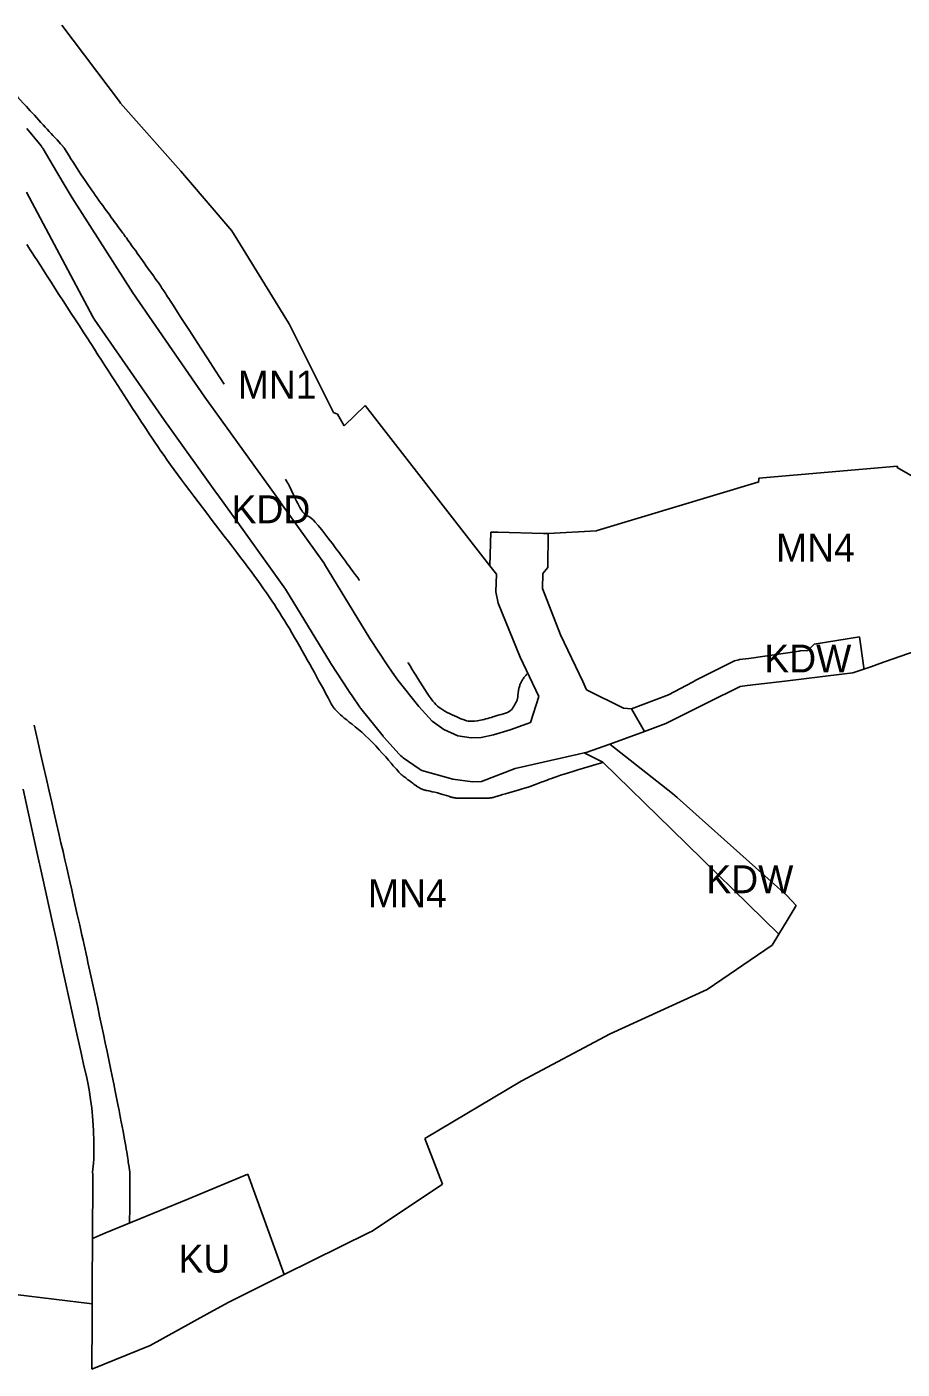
# Model space of a CAD drawing. Extents: x 7413438 to 7416393, y 5541665 to 5544118.
# Drawn here: x 7415073.3 to 7415261.6, y 5541728.4 to 5542017 of the extents above; entities that cross this region are included whole.
import ezdxf

# ---------------------------------------------------------------- set-up
doc = ezdxf.new("R2010")
doc.units = 0
for name, color, linetype in [('linie_rozgraniczajace', 7, 'Continuous'), ('linie_zabudowy_nieprzekraczalne', 7, 'Continuous'), ('oznaczenia_przeznaczen', 7, 'Continuous')]:
    doc.layers.add(name, color=color, linetype=linetype)

msp = doc.modelspace()

# ---------------------------------------------------------------- linework, layer by layer
at = {"layer": 'linie_rozgraniczajace'}
for p, q in [((7415080.87, 5542017.3), (7415093.21, 5542000.9)), ((7415093.21, 5542000.9), (7415093.49, 5542000.53)), ((7415093.49, 5542000.53), (7415106.41, 5541985.9)), ((7415073.32, 5541995.08), (7415073.31, 5541995.1)), ((7415076.39, 5541991.36), (7415073.32, 5541995.08)), ((7415076.57, 5541991.12), (7415076.39, 5541991.36)), ((7415076.75, 5541990.85), (7415076.57, 5541991.12)), ((7415076.84, 5541990.72), (7415076.75, 5541990.85)), ((7415081.15, 5541983.42), (7415076.84, 5541990.72)), ((7415106.41, 5541985.9), (7415107.64, 5541984.47)), ((7415083.05, 5541980.19), (7415081.15, 5541983.42)), ((7415107.64, 5541984.47), (7415117.4, 5541973.13)), ((7415073.24, 5541981.44), (7415087.5, 5541954.65)), ((7415096.1, 5541959.76), (7415083.05, 5541980.19)), ((7415117.4, 5541973.13), (7415118.68, 5541971.03)), ((7415118.68, 5541971.03), (7415129.56, 5541953.31)), ((7415111.63, 5541937.34), (7415096.1, 5541959.76)), ((7415087.5, 5541954.65), (7415087.72, 5541954.3)), ((7415087.72, 5541954.3), (7415087.82, 5541954.15)), ((7415087.82, 5541954.15), (7415103.43, 5541931.61)), ((7415129.56, 5541953.31), (7415129.79, 5541952.95)), ((7415129.79, 5541952.95), (7415139.25, 5541934.06)), ((7415127.88, 5541914.76), (7415111.63, 5541937.34)), ((7415139.25, 5541934.06), (7415140.15, 5541933.7)), ((7415140.15, 5541933.7), (7415141.56, 5541931.21)), ((7415141.58, 5541931.21), (7415146.07, 5541935.56)), ((7415146.07, 5541935.56), (7415172.88, 5541901.1)), ((7415103.43, 5541931.61), (7415103.49, 5541931.54)), ((7415103.49, 5541931.54), (7415114.13, 5541916.74)), ((7415141.56, 5541931.21), (7415141.58, 5541931.21)), ((7415230.75, 5541919.94), (7415260.56, 5541922.51)), ((7415260.56, 5541922.51), (7415260.5, 5541922.27)), ((7415260.5, 5541922.27), (7415260.5, 5541922.26)), ((7415260.5, 5541922.26), (7415268.5, 5541917.63)), ((7415195.95, 5541908.73), (7415230.51, 5541919.11)), ((7415230.51, 5541919.11), (7415230.7, 5541919.03)), ((7415230.7, 5541919.03), (7415230.74, 5541919.79)), ((7415230.74, 5541919.79), (7415230.75, 5541919.94)), ((7415114.13, 5541916.74), (7415114.37, 5541916.33)), ((7415114.37, 5541916.33), (7415114.42, 5541916.35)), ((7415114.42, 5541916.35), (7415118.27, 5541910.99)), ((7415127.89, 5541914.75), (7415127.88, 5541914.76)), ((7415137.16, 5541901.75), (7415127.89, 5541914.75)), ((7415118.27, 5541910.99), (7415118.31, 5541910.94)), ((7415118.31, 5541910.94), (7415119.76, 5541908.93)), ((7415119.76, 5541908.93), (7415128.91, 5541896.09)), ((7415172.88, 5541901.1), (7415173.08, 5541908.32)), ((7415173.08, 5541908.32), (7415174.61, 5541908.35)), ((7415174.61, 5541908.35), (7415184.4, 5541908.02)), ((7415184.4, 5541908.02), (7415185.44, 5541908.08)), ((7415185.34, 5541900.78), (7415185.44, 5541908.08)), ((7415185.44, 5541908.08), (7415195.84, 5541908.66)), ((7415195.84, 5541908.66), (7415195.95, 5541908.73)), ((7415137.31, 5541901.52), (7415137.16, 5541901.75)), ((7415137.35, 5541901.45), (7415137.31, 5541901.52)), ((7415147.1, 5541885.5), (7415137.35, 5541901.45)), ((7415172.88, 5541901.1), (7415174.29, 5541899.28)), ((7415174.29, 5541899.28), (7415174.21, 5541895.49)), ((7415184.21, 5541896.21), (7415184.26, 5541899.47)), ((7415184.26, 5541899.47), (7415185.34, 5541900.78)), ((7415128.91, 5541896.09), (7415138.6, 5541880.22)), ((7415188.09, 5541886.24), (7415184.21, 5541896.21)), ((7415174.21, 5541895.49), (7415174.68, 5541893.11)), ((7415174.68, 5541893.11), (7415179.44, 5541881.48)), ((7415150.83, 5541879.81), (7415147.1, 5541885.5)), ((7415192.88, 5541876.22), (7415188.09, 5541886.24)), ((7415252.39, 5541885.85), (7415242.66, 5541884.28)), ((7415252.67, 5541883.86), (7415252.39, 5541885.85)), ((7415179.44, 5541881.48), (7415183.41, 5541873.01)), ((7415239.43, 5541882.77), (7415228.59, 5541881.22)), ((7415239.61, 5541882.8), (7415239.43, 5541882.77)), ((7415239.73, 5541882.81), (7415239.61, 5541882.8)), ((7415241.25, 5541882.93), (7415239.73, 5541882.81)), ((7415242.66, 5541884.28), (7415241.25, 5541882.93)), ((7415253.33, 5541879.15), (7415252.67, 5541883.86)), ((7415268.22, 5541884.11), (7415257.74, 5541880.44)), ((7415138.6, 5541880.22), (7415138.65, 5541880.15)), ((7415138.65, 5541880.15), (7415138.69, 5541880.08)), ((7415138.69, 5541880.08), (7415142.5, 5541874.28)), ((7415151.91, 5541878.24), (7415150.83, 5541879.81)), ((7415225.08, 5541880.46), (7415217.08, 5541876.45)), ((7415225.22, 5541880.53), (7415225.08, 5541880.46)), ((7415225.52, 5541880.65), (7415225.22, 5541880.53)), ((7415225.83, 5541880.76), (7415225.52, 5541880.65)), ((7415226.14, 5541880.85), (7415225.83, 5541880.76)), ((7415226.46, 5541880.92), (7415226.14, 5541880.85)), ((7415226.61, 5541880.94), (7415226.46, 5541880.92)), ((7415228.59, 5541881.22), (7415226.61, 5541880.94)), ((7415253.36, 5541878.91), (7415250.99, 5541878.07)), ((7415253.36, 5541878.91), (7415253.33, 5541879.15)), ((7415254.86, 5541879.43), (7415253.36, 5541878.91)), ((7415257.57, 5541880.38), (7415254.86, 5541879.43)), ((7415257.74, 5541880.44), (7415257.57, 5541880.38)), ((7415153.09, 5541876.53), (7415151.91, 5541878.24)), ((7415157.63, 5541870.89), (7415153.09, 5541876.53)), ((7415193.68, 5541874.48), (7415192.88, 5541876.22)), ((7415216.45, 5541876.12), (7415211.33, 5541873.41)), ((7415216.98, 5541876.4), (7415216.45, 5541876.12)), ((7415217.08, 5541876.45), (7415216.98, 5541876.4)), ((7415236.32, 5541876.32), (7415228.26, 5541875.36)), ((7415248.61, 5541877.79), (7415236.32, 5541876.32)), ((7415250.99, 5541878.07), (7415248.61, 5541877.79)), ((7415142.5, 5541874.28), (7415142.56, 5541874.19)), ((7415142.56, 5541874.19), (7415143.26, 5541873.18)), ((7415143.26, 5541873.18), (7415144.95, 5541870.71)), ((7415183.41, 5541873.01), (7415181.63, 5541867.45)), ((7415201.66, 5541870.54), (7415193.68, 5541874.48)), ((7415211.33, 5541873.41), (7415203.36, 5541870.39)), ((7415226.71, 5541875.17), (7415219.66, 5541871.66)), ((7415228.26, 5541875.36), (7415226.71, 5541875.17)), ((7415144.95, 5541870.71), (7415145.03, 5541870.6)), ((7415145.03, 5541870.6), (7415145.18, 5541870.41)), ((7415145.18, 5541870.41), (7415149.92, 5541864.52)), ((7415160.48, 5541867.72), (7415157.63, 5541870.89)), ((7415203.36, 5541870.39), (7415201.66, 5541870.54)), ((7415206.15, 5541865.53), (7415203.36, 5541870.39)), ((7415216.74, 5541870.21), (7415210.72, 5541867.21)), ((7415219.51, 5541871.59), (7415216.74, 5541870.21)), ((7415219.66, 5541871.66), (7415219.51, 5541871.59)), ((7415163.03, 5541865.93), (7415160.48, 5541867.72)), ((7415180.85, 5541867.14), (7415177.26, 5541865.86)), ((7415181.63, 5541867.45), (7415180.85, 5541867.14)), ((7415210.72, 5541867.21), (7415206.15, 5541865.53)), ((7415149.92, 5541864.52), (7415149.97, 5541864.45)), ((7415149.97, 5541864.45), (7415150.09, 5541864.31)), ((7415150.09, 5541864.31), (7415153.42, 5541860.6)), ((7415166.04, 5541864.58), (7415163.03, 5541865.93)), ((7415168.88, 5541864.13), (7415166.04, 5541864.58)), ((7415171.03, 5541864.22), (7415168.88, 5541864.13)), ((7415173.68, 5541864.75), (7415171.03, 5541864.22)), ((7415177.26, 5541865.86), (7415173.68, 5541864.75)), ((7415206.15, 5541865.53), (7415198.69, 5541862.78)), ((7415198.69, 5541862.78), (7415193.6, 5541861.01)), ((7415198.69, 5541862.78), (7415212.17, 5541852.19)), ((7415153.42, 5541860.6), (7415153.52, 5541860.5)), ((7415153.52, 5541860.5), (7415153.75, 5541860.27)), ((7415153.75, 5541860.27), (7415154, 5541860.05)), ((7415154, 5541860.05), (7415154.26, 5541859.86)), ((7415154.26, 5541859.86), (7415154.28, 5541859.84)), ((7415154.28, 5541859.84), (7415157.69, 5541857.47)), ((7415178.37, 5541857.53), (7415191.97, 5541860.63)), ((7415191.97, 5541860.63), (7415193.17, 5541860.9)), ((7415193.6, 5541861.01), (7415193.17, 5541860.9)), ((7415193.17, 5541860.9), (7415197.22, 5541858.89)), ((7415197.22, 5541858.89), (7415212.03, 5541844.43)), ((7415157.69, 5541857.47), (7415157.94, 5541857.3)), ((7415157.94, 5541857.3), (7415158.23, 5541857.14)), ((7415158.23, 5541857.14), (7415164.93, 5541855.23)), ((7415171.12, 5541854.72), (7415178.37, 5541857.53)), ((7415074.83, 5541842.59), (7415072.52, 5541853.1)), ((7415164.93, 5541855.23), (7415169.15, 5541854.66)), ((7415169.15, 5541854.66), (7415171.12, 5541854.72)), ((7415212.17, 5541852.19), (7415213.17, 5541851.3)), ((7415213.17, 5541851.3), (7415236.77, 5541830.25)), ((7415212.03, 5541844.43), (7415235.04, 5541821.96)), ((7415075.47, 5541839.64), (7415074.83, 5541842.59)), ((7415076.67, 5541834.19), (7415075.47, 5541839.64)), ((7415078.9, 5541824.06), (7415076.67, 5541834.19)), ((7415236.77, 5541830.25), (7415238.76, 5541828.07)), ((7415238.76, 5541828.07), (7415236.61, 5541824.53)), ((7415079.73, 5541820.25), (7415078.9, 5541824.06)), ((7415236.61, 5541824.53), (7415236.02, 5541823.57)), ((7415235.04, 5541821.96), (7415233.61, 5541819.6)), ((7415236.02, 5541823.57), (7415235.04, 5541821.96)), ((7415080.64, 5541816.11), (7415079.73, 5541820.25)), ((7415233.61, 5541819.6), (7415219.65, 5541810.01)), ((7415081.57, 5541811.89), (7415080.64, 5541816.11)), ((7415083.14, 5541804.75), (7415081.57, 5541811.89)), ((7415219.65, 5541810.01), (7415198.79, 5541800.53)), ((7415084.07, 5541800.51), (7415083.14, 5541804.75)), ((7415085.04, 5541796.1), (7415084.07, 5541800.51)), ((7415198.79, 5541800.53), (7415179.66, 5541790.33)), ((7415085.59, 5541793.65), (7415085.04, 5541796.1)), ((7415086.11, 5541791.41), (7415085.59, 5541793.65)), ((7415086.41, 5541789.98), (7415086.11, 5541791.41)), ((7415086.69, 5541788.47), (7415086.41, 5541789.98)), ((7415179.66, 5541790.33), (7415158.88, 5541778.02)), ((7415087.02, 5541786.4), (7415086.69, 5541788.47)), ((7415087.26, 5541784.56), (7415087.02, 5541786.4)), ((7415087.44, 5541782.84), (7415087.26, 5541784.56)), ((7415087.6, 5541780.88), (7415087.44, 5541782.84)), ((7415087.67, 5541779.63), (7415087.6, 5541780.88)), ((7415087.74, 5541777.39), (7415087.67, 5541779.63)), ((7415158.88, 5541778.02), (7415162.72, 5541768.17)), ((7415087.71, 5541773.59), (7415087.75, 5541775.44)), ((7415087.75, 5541775.44), (7415087.74, 5541777.39)), ((7415087.44, 5541770.76), (7415087.67, 5541772.74)), ((7415087.67, 5541772.74), (7415087.71, 5541773.59)), ((7415087.51, 5541770.29), (7415087.44, 5541770.76)), ((7415087.48, 5541764.85), (7415087.51, 5541770.29)), ((7415120.86, 5541770.32), (7415107.93, 5541764.99)), ((7415128.69, 5541748.76), (7415120.86, 5541770.32)), ((7415162.72, 5541768.17), (7415147.61, 5541758.11)), ((7415087.46, 5541761), (7415087.48, 5541764.85)), ((7415107.93, 5541764.99), (7415090.08, 5541757.64)), ((7415087.44, 5541756.55), (7415087.46, 5541761)), ((7415090.08, 5541757.64), (7415087.44, 5541756.55)), ((7415146.92, 5541757.78), (7415128.69, 5541748.76)), ((7415147.61, 5541758.11), (7415146.92, 5541757.78)), ((7415087.43, 5541754.41), (7415087.44, 5541756.55)), ((7415087.39, 5541748.64), (7415087.43, 5541754.41)), ((7415128.69, 5541748.76), (7415116.61, 5541742.79)), ((7415087.36, 5541742.49), (7415087.39, 5541748.64)), ((7415087.36, 5541742.49), (7415070.89, 5541744.46)), ((7415087.34, 5541739.16), (7415087.36, 5541742.49)), ((7415112.03, 5541740.26), (7415099.81, 5541733.51)), ((7415116.61, 5541742.79), (7415112.03, 5541740.26)), ((7415087.28, 5541728.43), (7415087.34, 5541738.99)), ((7415087.34, 5541738.99), (7415087.34, 5541739.16)), ((7415099.81, 5541733.51), (7415087.28, 5541728.43))]:
    msp.add_line(p, q, dxfattribs=at)
at = {"layer": 'linie_zabudowy_nieprzekraczalne'}
for points in [[(7415069.83, 5542003.5), (7415070.86, 5542002.39), (7415070.87, 5542002.38), (7415080.88, 5541991.49), (7415081.07, 5541991.27), (7415081.31, 5541990.96), (7415081.53, 5541990.64), (7415081.53, 5541990.63), (7415086.92, 5541982.1), (7415094.11, 5541972.46), (7415094.15, 5541972.4), (7415094.18, 5541972.35), (7415102.18, 5541961.13), (7415102.34, 5541960.9), (7415105.24, 5541956.4), (7415115.78, 5541940.12)], [(7415197.19, 5541858.83), (7415188.8, 5541856.45), (7415182.58, 5541854.07), (7415182.48, 5541854.02), (7415182.12, 5541853.87), (7415181.75, 5541853.74), (7415181.66, 5541853.71), (7415173.8, 5541851.39), (7415173.51, 5541851.31), (7415173.12, 5541851.23), (7415172.74, 5541851.18), (7415172.34, 5541851.15), (7415172.11, 5541851.14), (7415166.35, 5541851.13), (7415166.19, 5541851.14), (7415165.8, 5541851.16), (7415165.41, 5541851.21), (7415165.02, 5541851.28), (7415164.64, 5541851.38), (7415164.53, 5541851.41), (7415161.48, 5541852.38), (7415159.44, 5541852.77), (7415159.26, 5541852.81), (7415158.88, 5541852.91), (7415158.51, 5541853.03), (7415158.15, 5541853.18), (7415157.79, 5541853.35), (7415157.45, 5541853.55), (7415157.12, 5541853.76), (7415156.98, 5541853.87), (7415154.14, 5541856), (7415153.97, 5541856.13), (7415153.67, 5541856.38), (7415153.39, 5541856.66), (7415153.16, 5541856.92), (7415146.75, 5541864.5), (7415140.91, 5541868.77), (7415139.18, 5541870.75), (7415139.17, 5541870.76), (7415129.45, 5541888.71), (7415121.72, 5541899.99), (7415104.25, 5541922.27), (7415095.98, 5541935.07), (7415084.56, 5541952.75), (7415073.71, 5541969.55), (7415073.32, 5541970.16)], [(7415128.93, 5541919.7), (7415129.34, 5541919.07), (7415130.14, 5541917.63), (7415132.07, 5541913.23), (7415133.61, 5541911.48), (7415134.4, 5541912.2), (7415144.66, 5541898.28), (7415144.68, 5541898.25), (7415144.88, 5541897.95)], [(7415155.3, 5541880.33), (7415155.35, 5541880.25), (7415155.4, 5541880.17), (7415160.37, 5541872.05), (7415162.22, 5541870.24), (7415167.34, 5541867.87), (7415168.49, 5541867.67), (7415170.56, 5541867.71), (7415174.44, 5541868.91), (7415174.62, 5541868.96), (7415176.95, 5541869.6), (7415177.73, 5541870.32), (7415178.51, 5541871.65), (7415178.85, 5541872.48), (7415179.04, 5541874.14), (7415179.07, 5541874.4), (7415179.15, 5541874.78), (7415179.25, 5541875.16), (7415179.37, 5541875.53), (7415179.52, 5541875.9), (7415179.69, 5541876.25), (7415179.88, 5541876.59), (7415180.1, 5541876.92), (7415180.33, 5541877.24), (7415180.59, 5541877.53), (7415180.87, 5541877.81), (7415181.05, 5541877.98)], [(7415074.88, 5541866.83), (7415082.64, 5541832.97), (7415086.71, 5541815.11), (7415093.83, 5541781.33), (7415095.38, 5541771.46), (7415095.47, 5541770.55), (7415095.48, 5541770.18), (7415095.42, 5541759.83)]]:
    msp.add_open_spline(points, degree=3, dxfattribs=at)

# ---------------------------------------------------------------- texts
at = {"layer": 'oznaczenia_przeznaczen'}
for s, p in [('MN1', (7415118.68, 5541937.04)), ('KDD', (7415117.34, 5541910.26)), ('MN4', (7415234.45, 5541902.03)), ('KDW', (7415231.92, 5541878.18)), ('KDW', (7415219.45, 5541830.73)), ('MN4', (7415146.68, 5541827.73)), ('KU', (7415105.93, 5541749.17))]:
    msp.add_text(s, height=6, dxfattribs=at).set_placement(p)

doc.saveas('drawing.dxf')
